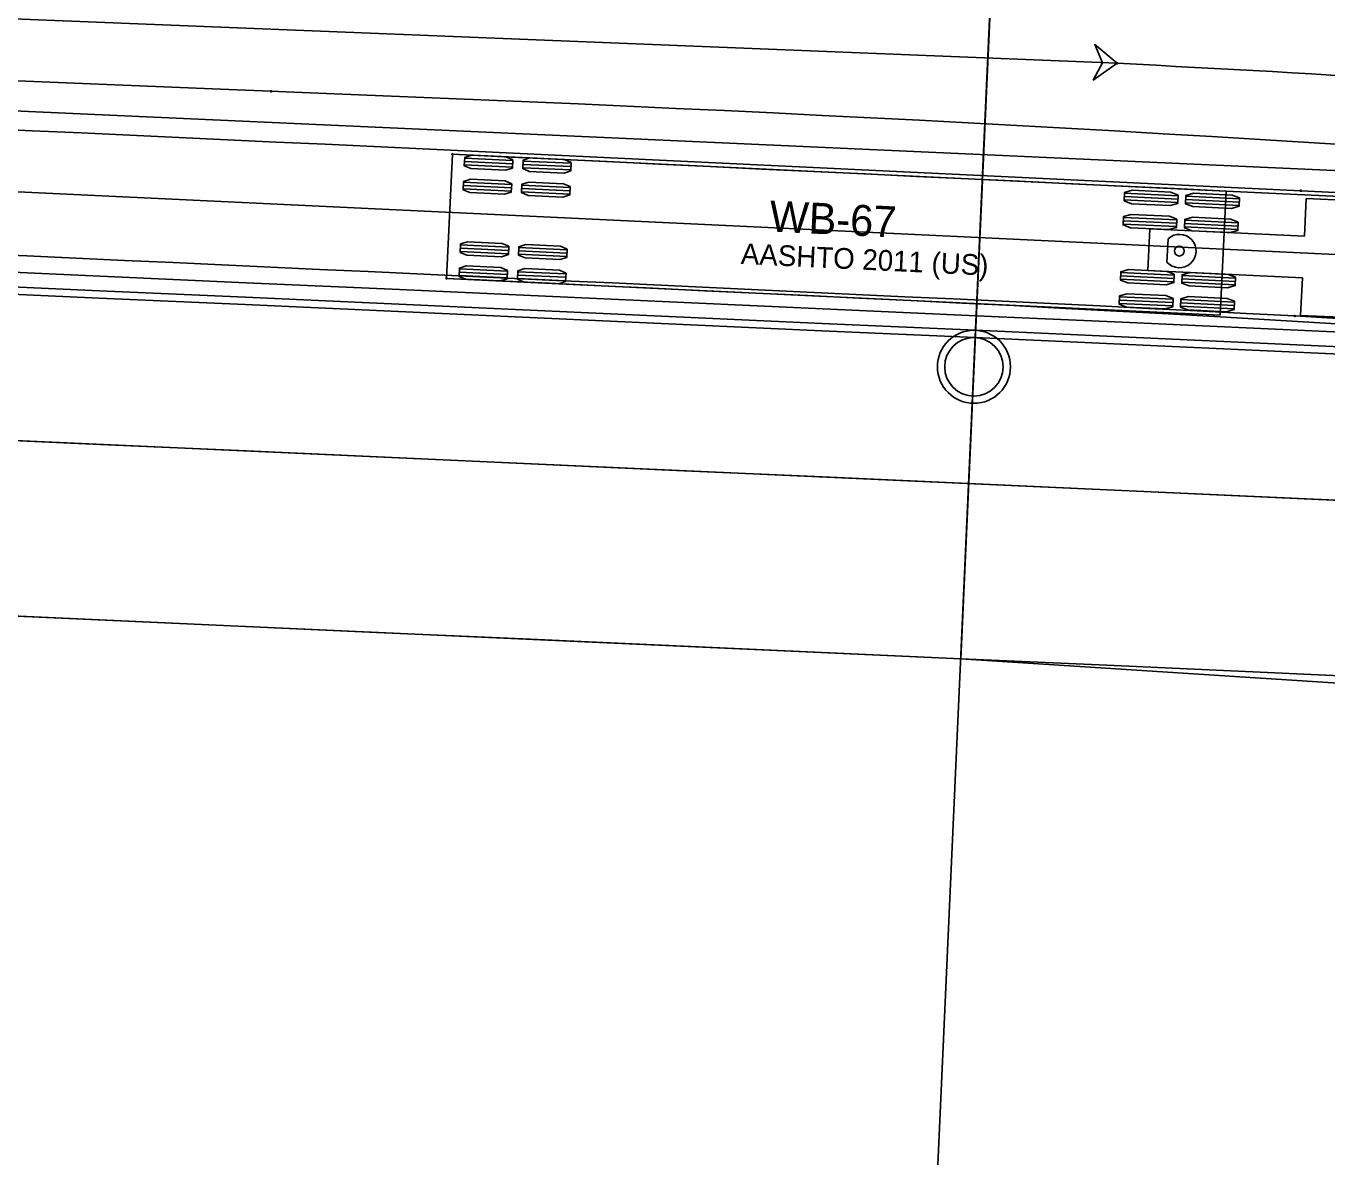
# Model space of a CAD drawing. Extents: x -70 to 701944, y -4 to 666871.
# Drawn here: x 667625.7 to 667714.7, y 656472 to 656550 of the extents above; entities that cross this region are included whole.
import ezdxf

# ---------------------------------------------------------------- set-up
doc = ezdxf.new("R2010")
doc.units = 0
for name, color, linetype in [('R_Detour', 7, 'Continuous'), ('R_No Plot', 7, 'Continuous'), ('R_Proposed Road', 7, 'Continuous'), ('R_Striping', 7, 'Continuous'), ('R_Water', 7, 'Continuous'), ('T_Vehicle Path Lt Major', 7, 'Continuous'), ('T_Vehicle Path Rt', 7, 'Continuous')]:
    doc.layers.add(name, color=color, linetype=linetype)

msp = doc.modelspace()

# ---------------------------------------------------------------- linework, layer by layer
at = {"layer": 'R_Detour'}
msp.add_line((667688.088, 656472.029), (667692.114, 656561.12), dxfattribs=at)
at = {"layer": 'R_No Plot'}
for points in [[(667542.267, 656567.89), (667692.114, 656561.12), (667689.654, 656506.675), (667539.807, 656513.446)], [(667692.114, 656561.12), (667689.654, 656506.675), (667773.857, 656501.244), (667833.593, 656488.957), (667841.449, 656547.812), (667766.915, 656557.74)]]:
    msp.add_lwpolyline(points, close=True, dxfattribs=at)
msp.add_circle((667690.556, 656526.655), 2.5, dxfattribs=at)
at = {"layer": 'R_Proposed Road'}
for points in [[(667720.684, 656528.797), (667710.694, 656529.249), (667700.704, 656529.7), (667690.714, 656530.151), (667680.725, 656530.603), (667670.735, 656531.054), (667660.745, 656531.505), (667650.755, 656531.957), (667640.765, 656532.408), (667630.776, 656532.859), (667620.786, 656533.311), (667610.796, 656533.762), (667600.806, 656534.214), (667590.816, 656534.665), (667580.827, 656535.116), (667570.837, 656535.568), (667560.847, 656536.019), (667550.857, 656536.47), (667540.867, 656536.922), (667530.877, 656537.373), (667520.888, 656537.824)], [(667720.639, 656527.798), (667710.649, 656528.25), (667700.659, 656528.701), (667690.669, 656529.152), (667680.679, 656529.604), (667670.69, 656530.055), (667660.7, 656530.506), (667650.71, 656530.958), (667640.72, 656531.409), (667630.73, 656531.86), (667620.741, 656532.312), (667610.751, 656532.763), (667600.761, 656533.215), (667590.771, 656533.666), (667580.781, 656534.117), (667570.792, 656534.569), (667560.802, 656535.02), (667550.812, 656535.471), (667540.822, 656535.923), (667530.832, 656536.374), (667520.843, 656536.825)], [(667720.616, 656527.299), (667710.626, 656527.75), (667700.637, 656528.201), (667690.647, 656528.653), (667680.657, 656529.104), (667670.667, 656529.556), (667660.677, 656530.007), (667650.687, 656530.458), (667640.698, 656530.91), (667630.708, 656531.361), (667620.718, 656531.812), (667610.728, 656532.264), (667600.738, 656532.715), (667590.749, 656533.166), (667580.759, 656533.618), (667570.769, 656534.069), (667560.779, 656534.52), (667550.789, 656534.972), (667540.8, 656535.423), (667530.81, 656535.875), (667520.82, 656536.326)], [(667723.394, 656517.152), (667509.806, 656526.803), (667500.416, 656527.227), (667490.425, 656527.678), (667480.434, 656528.13), (667470.444, 656528.581), (667460.453, 656529.032), (667450.462, 656529.484), (667440.472, 656529.935), (667430.481, 656530.387), (667420.491, 656530.838), (667415.416, 656531.067), (667409.727, 656530.964), (667399.708, 656530.783), (667389.689, 656530.602), (667379.669, 656530.42), (667369.65, 656530.239), (667359.631, 656530.058), (667354.922, 656529.972), (667349.611, 656529.876), (667339.592, 656529.695), (667329.573, 656529.514), (667319.554, 656529.332), (667314.845, 656529.247)], [(667720.165, 656517.309), (667710.175, 656517.76), (667700.185, 656518.212), (667690.195, 656518.663), (667680.206, 656519.114), (667670.216, 656519.566), (667660.226, 656520.017), (667650.236, 656520.468), (667640.246, 656520.92), (667630.257, 656521.371), (667620.267, 656521.823), (667610.277, 656522.274), (667600.287, 656522.725), (667590.297, 656523.177), (667580.307, 656523.628), (667570.318, 656524.079), (667560.328, 656524.531), (667550.338, 656524.982), (667540.348, 656525.433), (667530.358, 656525.885), (667520.369, 656526.336)], [(667719.623, 656505.321), (667709.633, 656505.773), (667699.644, 656506.224), (667689.654, 656506.675), (667679.664, 656507.127), (667669.674, 656507.578), (667659.684, 656508.029), (667649.695, 656508.481), (667639.705, 656508.932), (667629.715, 656509.383), (667619.725, 656509.835), (667609.735, 656510.286), (667599.745, 656510.737), (667589.756, 656511.189), (667579.766, 656511.64), (667569.776, 656512.092), (667559.786, 656512.543), (667549.796, 656512.994), (667539.807, 656513.446), (667529.817, 656513.897), (667519.827, 656514.348)]]:
    msp.add_lwpolyline(points, dxfattribs=at)
at = {"layer": 'R_Striping'}
msp.add_lwpolyline([(667724.3, 656539.675), (667510.752, 656549.323)], dxfattribs=at)
at = {"layer": 'R_Water'}
msp.add_circle((667690.556, 656526.655), 2, dxfattribs=at)
at = {"layer": 'T_Vehicle Path Lt Major'}
for p, q in [((667619.631, 656550.677), (667700.362, 656547.425)), ((667618.61, 656538.942), (667752.116, 656532.577))]:
    msp.add_line(p, q, dxfattribs=at)
msp.add_lwpolyline([(667700.362, 656547.425), (667698.826, 656548.705), (667699.363, 656547.465), (667698.727, 656546.272)], close=True, dxfattribs=at)
for points in [[(667623.441, 656546.288), (667626.779, 656546.15), (667630.117, 656546.012), (667633.455, 656545.875), (667636.792, 656545.738), (667640.129, 656545.602), (667642.465, 656545.507)], [(667642.465, 656545.507), (667643.466, 656545.467), (667646.803, 656545.331), (667650.14, 656545.196), (667653.476, 656545.061), (667656.813, 656544.926), (667660.149, 656544.791), (667663.485, 656544.647), (667666.821, 656544.496), (667670.157, 656544.342), (667673.492, 656544.185), (667676.827, 656544.025), (667680.162, 656543.861), (667683.496, 656543.694), (667686.831, 656543.523), (667690.165, 656543.348), (667693.499, 656543.169), (667696.833, 656542.986), (667700.166, 656542.798), (667703.499, 656542.606), (667706.827, 656542.41), (667710.154, 656542.209), (667713.481, 656542.003), (667716.807, 656541.792)], [(667622.778, 656542.968), (667626.12, 656542.815), (667629.461, 656542.661), (667632.802, 656542.507), (667636.143, 656542.351), (667639.483, 656542.195), (667642.822, 656542.038), (667646.162, 656541.881), (667649.501, 656541.723), (667652.84, 656541.565), (667656.178, 656541.407), (667659.517, 656541.248), (667662.855, 656541.09), (667666.193, 656540.931), (667669.532, 656540.772), (667672.87, 656540.613), (667676.208, 656540.454), (667679.546, 656540.295), (667682.884, 656540.136), (667686.222, 656539.977), (667689.559, 656539.818), (667692.897, 656539.658), (667696.235, 656539.499), (667699.573, 656539.34), (667702.911, 656539.181), (667706.248, 656539.021), (667709.586, 656538.862), (667712.924, 656538.703)], [(667712.924, 656538.703), (667716.262, 656538.544)], [(667622.426, 656534.389), (667625.76, 656534.238), (667629.094, 656534.086), (667632.429, 656533.934), (667635.764, 656533.782), (667639.1, 656533.629), (667642.436, 656533.475), (667645.772, 656533.322), (667649.109, 656533.167), (667652.446, 656533.013), (667655.782, 656532.858), (667659.119, 656532.703), (667662.457, 656532.548), (667665.794, 656532.392), (667669.131, 656532.236), (667672.468, 656532.08), (667675.806, 656531.924), (667679.143, 656531.767), (667682.481, 656531.61), (667685.818, 656531.453), (667689.156, 656531.296), (667692.493, 656531.138), (667695.831, 656530.979), (667699.168, 656530.817), (667702.506, 656530.652), (667705.843, 656530.483), (667709.18, 656530.31), (667712.516, 656530.132)], [(667712.516, 656530.132), (667715.853, 656529.948)]]:
    msp.add_lwpolyline(points, dxfattribs=at)
for centre in [(667700.362, 656547.425), (667700.362, 656547.425), (667642.465, 656545.507), (667642.465, 656545.507), (667712.924, 656538.703), (667712.924, 656538.703), (667712.516, 656530.132), (667712.516, 656530.132)]:
    msp.add_circle(centre, 0.0417, dxfattribs=at)
msp.add_arc((667605.43, 654678.374), 1871.46, 84.484376, 87.092344, dxfattribs=at)
at = {"layer": 'T_Vehicle Path Rt'}
for p, q in [((667654.872, 656541.198), (667654.467, 656532.708)), ((667707.812, 656538.678), (667654.872, 656541.198)), ((667658.984, 656540.314), (667655.688, 656540.471)), ((667658.995, 656540.543), (667655.699, 656540.7)), ((667659.006, 656540.772), (667655.71, 656540.929)), ((667662.98, 656540.124), (667659.683, 656540.281)), ((667662.991, 656540.353), (667659.694, 656540.51)), ((667663.002, 656540.582), (667659.705, 656540.739)), ((667658.906, 656538.666), (667655.61, 656538.823)), ((667658.917, 656538.895), (667655.62, 656539.052)), ((667658.928, 656539.124), (667655.631, 656539.281)), ((667662.901, 656538.476), (667659.605, 656538.633)), ((667662.912, 656538.705), (667659.616, 656538.862)), ((667662.923, 656538.934), (667659.627, 656539.091)), ((667704.526, 656538.355), (667700.863, 656538.529)), ((667707.408, 656530.188), (667707.812, 656538.678)), ((667707.812, 656538.678), (667707.812, 656538.678)), ((667704.504, 656537.897), (667700.842, 656538.071)), ((667704.515, 656538.126), (667700.853, 656538.3)), ((667708.699, 656537.697), (667705.037, 656537.872)), ((667708.71, 656537.926), (667705.048, 656538.101)), ((667708.721, 656538.155), (667705.059, 656538.33)), ((667713.294, 656538.167), (667713.172, 656535.603)), ((667728.277, 656537.454), (667713.294, 656538.167)), ((667704.447, 656536.707), (667700.785, 656536.881)), ((667704.426, 656536.249), (667700.763, 656536.423)), ((667704.437, 656536.478), (667700.774, 656536.652)), ((667702.584, 656536.107), (667702.447, 656533.244)), ((667713.172, 656535.603), (667702.584, 656536.107)), ((667708.621, 656536.049), (667704.958, 656536.224)), ((667708.632, 656536.278), (667704.969, 656536.453)), ((667708.643, 656536.507), (667704.98, 656536.681)), ((667658.724, 656534.846), (667655.428, 656535.003)), ((667703.844, 656535.421), (667703.767, 656533.807)), ((667658.702, 656534.388), (667655.406, 656534.545)), ((667658.713, 656534.617), (667655.417, 656534.774)), ((667662.698, 656534.198), (667659.401, 656534.355)), ((667662.709, 656534.426), (667659.412, 656534.583)), ((667662.719, 656534.655), (667659.423, 656534.812)), ((667658.645, 656533.197), (667655.349, 656533.354)), ((667662.641, 656533.007), (667659.345, 656533.164)), ((667702.447, 656533.244), (667713.035, 656532.74)), ((667654.467, 656532.708), (667707.408, 656530.188)), ((667658.624, 656532.74), (667655.327, 656532.897)), ((667658.635, 656532.969), (667655.338, 656533.125)), ((667662.619, 656532.549), (667659.323, 656532.706)), ((667662.63, 656532.778), (667659.334, 656532.935)), ((667704.246, 656532.47), (667700.583, 656532.644)), ((667704.257, 656532.699), (667700.594, 656532.873)), ((667704.268, 656532.928), (667700.605, 656533.102)), ((667708.441, 656532.27), (667704.779, 656532.445)), ((667708.452, 656532.499), (667704.789, 656532.673)), ((667708.463, 656532.728), (667704.8, 656532.902)), ((667713.035, 656532.74), (667712.913, 656530.176)), ((667704.189, 656531.28), (667700.527, 656531.454)), ((667704.167, 656530.822), (667700.505, 656530.996)), ((667704.178, 656531.051), (667700.516, 656531.225)), ((667708.363, 656530.622), (667704.7, 656530.796)), ((667708.373, 656530.851), (667704.711, 656531.025)), ((667708.384, 656531.08), (667704.722, 656531.254)), ((667712.913, 656530.176), (667727.896, 656529.463))]:
    msp.add_line(p, q, dxfattribs=at)
for points in [[(667654.872, 656541.198), (667658.401, 656541.031), (667661.93, 656540.863), (667665.46, 656540.694), (667668.989, 656540.526), (667672.518, 656540.358), (667676.048, 656540.19), (667679.577, 656540.022), (667683.106, 656539.854), (667686.636, 656539.686), (667690.165, 656539.518), (667693.694, 656539.35), (667697.224, 656539.183), (667700.753, 656539.015), (667704.282, 656538.848), (667707.812, 656538.68), (667711.225, 656538.518), (667714.637, 656538.357), (667718.05, 656538.195)], [(667654.467, 656532.708), (667657.997, 656532.54), (667661.526, 656532.372), (667665.055, 656532.204), (667668.585, 656532.035), (667672.114, 656531.865), (667675.643, 656531.697), (667679.173, 656531.528), (667682.702, 656531.359), (667686.231, 656531.19), (667689.76, 656531.017), (667693.289, 656530.839), (667696.818, 656530.656), (667700.346, 656530.468), (667703.874, 656530.276), (667707.402, 656530.077), (667707.402, 656530.077), (667710.813, 656529.879), (667714.223, 656529.675), (667717.634, 656529.465)]]:
    msp.add_lwpolyline(points, dxfattribs=at)
for points in [[(667659.009, 656540.829), (667658.982, 656540.258), (667658.512, 656540.107), (667656.139, 656540.22), (667655.685, 656540.415), (667655.713, 656540.986), (667656.182, 656541.136), (667658.555, 656541.023)], [(667663.004, 656540.639), (667662.977, 656540.067), (667662.507, 656539.917), (667660.134, 656540.03), (667659.681, 656540.224), (667659.708, 656540.796), (667660.178, 656540.946), (667662.551, 656540.833)], [(667658.93, 656539.181), (667658.903, 656538.61), (667658.433, 656538.459), (667656.06, 656538.572), (667655.607, 656538.766), (667655.634, 656539.338), (667656.104, 656539.488), (667658.477, 656539.375)], [(667662.926, 656538.991), (667662.899, 656538.419), (667662.429, 656538.269), (667660.056, 656538.382), (667659.602, 656538.576), (667659.63, 656539.148), (667660.099, 656539.298), (667662.473, 656539.185)], [(667704.529, 656538.412), (667704.501, 656537.84), (667703.981, 656537.693), (667701.343, 656537.818), (667700.839, 656538.015), (667700.866, 656538.586), (667701.387, 656538.734), (667704.024, 656538.608)], [(667708.724, 656538.212), (667708.697, 656537.641), (667708.176, 656537.493), (667705.539, 656537.618), (667705.034, 656537.815), (667705.061, 656538.386), (667705.582, 656538.534), (667708.219, 656538.409)], [(667704.45, 656536.764), (667704.423, 656536.192), (667703.902, 656536.044), (667701.265, 656536.17), (667700.76, 656536.367), (667700.788, 656536.938), (667701.309, 656537.086), (667703.946, 656536.96)], [(667708.645, 656536.564), (667708.618, 656535.992), (667708.097, 656535.845), (667705.46, 656535.97), (667704.956, 656536.167), (667704.983, 656536.738), (667705.504, 656536.886), (667708.141, 656536.76)], [(667658.727, 656534.902), (667658.699, 656534.331), (667658.23, 656534.181), (667655.856, 656534.294), (667655.403, 656534.488), (667655.43, 656535.059), (667655.9, 656535.209), (667658.273, 656535.096)], [(667662.722, 656534.712), (667662.695, 656534.141), (667662.225, 656533.991), (667659.852, 656534.104), (667659.399, 656534.298), (667659.426, 656534.869), (667659.896, 656535.019), (667662.269, 656534.906)], [(667658.648, 656533.254), (667658.621, 656532.683), (667658.151, 656532.533), (667655.778, 656532.646), (667655.325, 656532.84), (667655.352, 656533.411), (667655.822, 656533.561), (667658.195, 656533.448)], [(667662.644, 656533.064), (667662.616, 656532.493), (667662.147, 656532.343), (667659.773, 656532.455), (667659.32, 656532.65), (667659.347, 656533.221), (667659.817, 656533.371), (667662.19, 656533.258)], [(667704.27, 656532.985), (667704.243, 656532.413), (667703.722, 656532.265), (667701.085, 656532.391), (667700.581, 656532.588), (667700.608, 656533.159), (667701.129, 656533.307), (667703.766, 656533.181)], [(667708.466, 656532.785), (667708.438, 656532.213), (667707.917, 656532.066), (667705.28, 656532.191), (667704.776, 656532.388), (667704.803, 656532.959), (667705.324, 656533.107), (667707.961, 656532.981)], [(667704.192, 656531.336), (667704.165, 656530.765), (667703.644, 656530.617), (667701.007, 656530.743), (667700.502, 656530.939), (667700.529, 656531.511), (667701.05, 656531.658), (667703.687, 656531.533)], [(667708.387, 656531.137), (667708.36, 656530.565), (667707.839, 656530.418), (667705.202, 656530.543), (667704.697, 656530.74), (667704.725, 656531.311), (667705.246, 656531.459), (667707.883, 656531.333)]]:
    msp.add_lwpolyline(points, close=True, dxfattribs=at)
for centre, radius in [((667654.872, 656541.198), 0.0417), ((667704.613, 656534.576), 0.34), ((667654.467, 656532.708), 0.0417)]:
    msp.add_circle(centre, radius, dxfattribs=at)
msp.add_arc((667704.613, 656534.576), 1.143, 222.27445, 132.27445, dxfattribs=at)

# ---------------------------------------------------------------- texts
for s, height, p in [('WB-67', 2.125, (667676.527, 656535.913)), ('AASHTO 2011 (US)', 1.41667, (667674.587, 656533.7))]:
    msp.add_text(s, height=height, rotation=357.27445, dxfattribs=at).set_placement(p)

doc.saveas('drawing.dxf')
